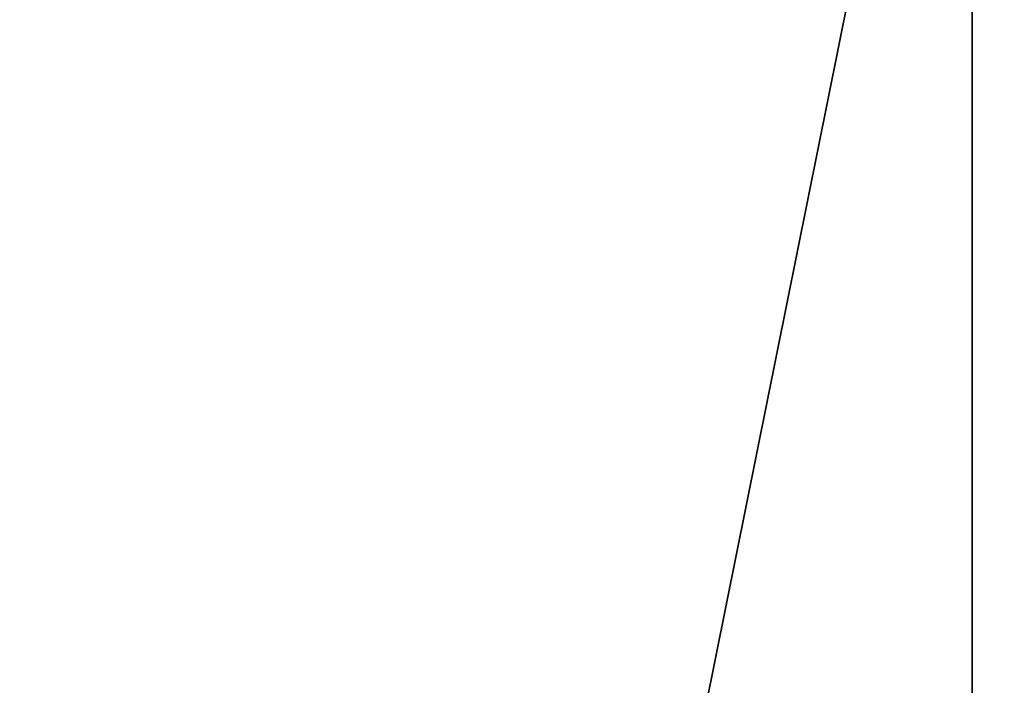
# Model space of a CAD drawing. Header units: millimetres. Extents: x -125 to 171, y -35 to 1363.
# Tile 798 of 1056: x -53.20373 to -53.20134, y 1225.69683 to 1225.69845. Entities that reach past the tile are written whole.
import ezdxf

# ---------------------------------------------------------------- set-up
doc = ezdxf.new("R2010")
doc.units = ezdxf.units.MM
doc.header["$LTSCALE"] = 65.185185
doc.layers.add('2680', color=7, linetype='CONTINUOUS')
doc.layers.add('2681', color=7, linetype='CONTINUOUS')

msp = doc.modelspace()

# ---------------------------------------------------------------- linework, layer by layer
at = {"layer": '2680', "linetype": 'CONTINUOUS'}
for points in [[(-53.4471787, 1225.7, 295.5645384), (-53.4471801, 1223.2, 295.5645359), (-52.5286039, 1223.2, 296.3916144), (-53.4471787, 1225.7, 295.5645384)], [(-52.5286508, 1225.7, 296.3915935), (-53.4471787, 1225.7, 295.5645384), (-52.5286039, 1223.2, 296.3916144), (-52.5286508, 1225.7, 296.3915935)]]:
    msp.add_3dface(points, dxfattribs=at)
at = {"layer": '2681', "linetype": 'CONTINUOUS'}
for points in [[(-53.7041823, 1225.7, 294.355463), (-53.2014139, 1225.7, 293.2262429), (-53.7041823, 1223.2, 294.355463), (-53.7041823, 1225.7, 294.355463)], [(-53.2014139, 1225.7, 293.2262429), (-53.2014159, 1223.2, 293.226245), (-53.7041823, 1223.2, 294.355463), (-53.2014139, 1225.7, 293.2262429)], [(-53.2014139, 1225.7, 293.2262429), (-52.1310036, 1225.7, 292.6082336), (-53.2014159, 1223.2, 293.226245), (-53.2014139, 1225.7, 293.2262429)], [(-52.1310036, 1225.7, 292.6082336), (-52.1309534, 1223.2, 292.6082229), (-53.2014159, 1223.2, 293.226245), (-52.1310036, 1225.7, 292.6082336)]]:
    msp.add_3dface(points, dxfattribs=at)

doc.saveas('drawing.dxf')
